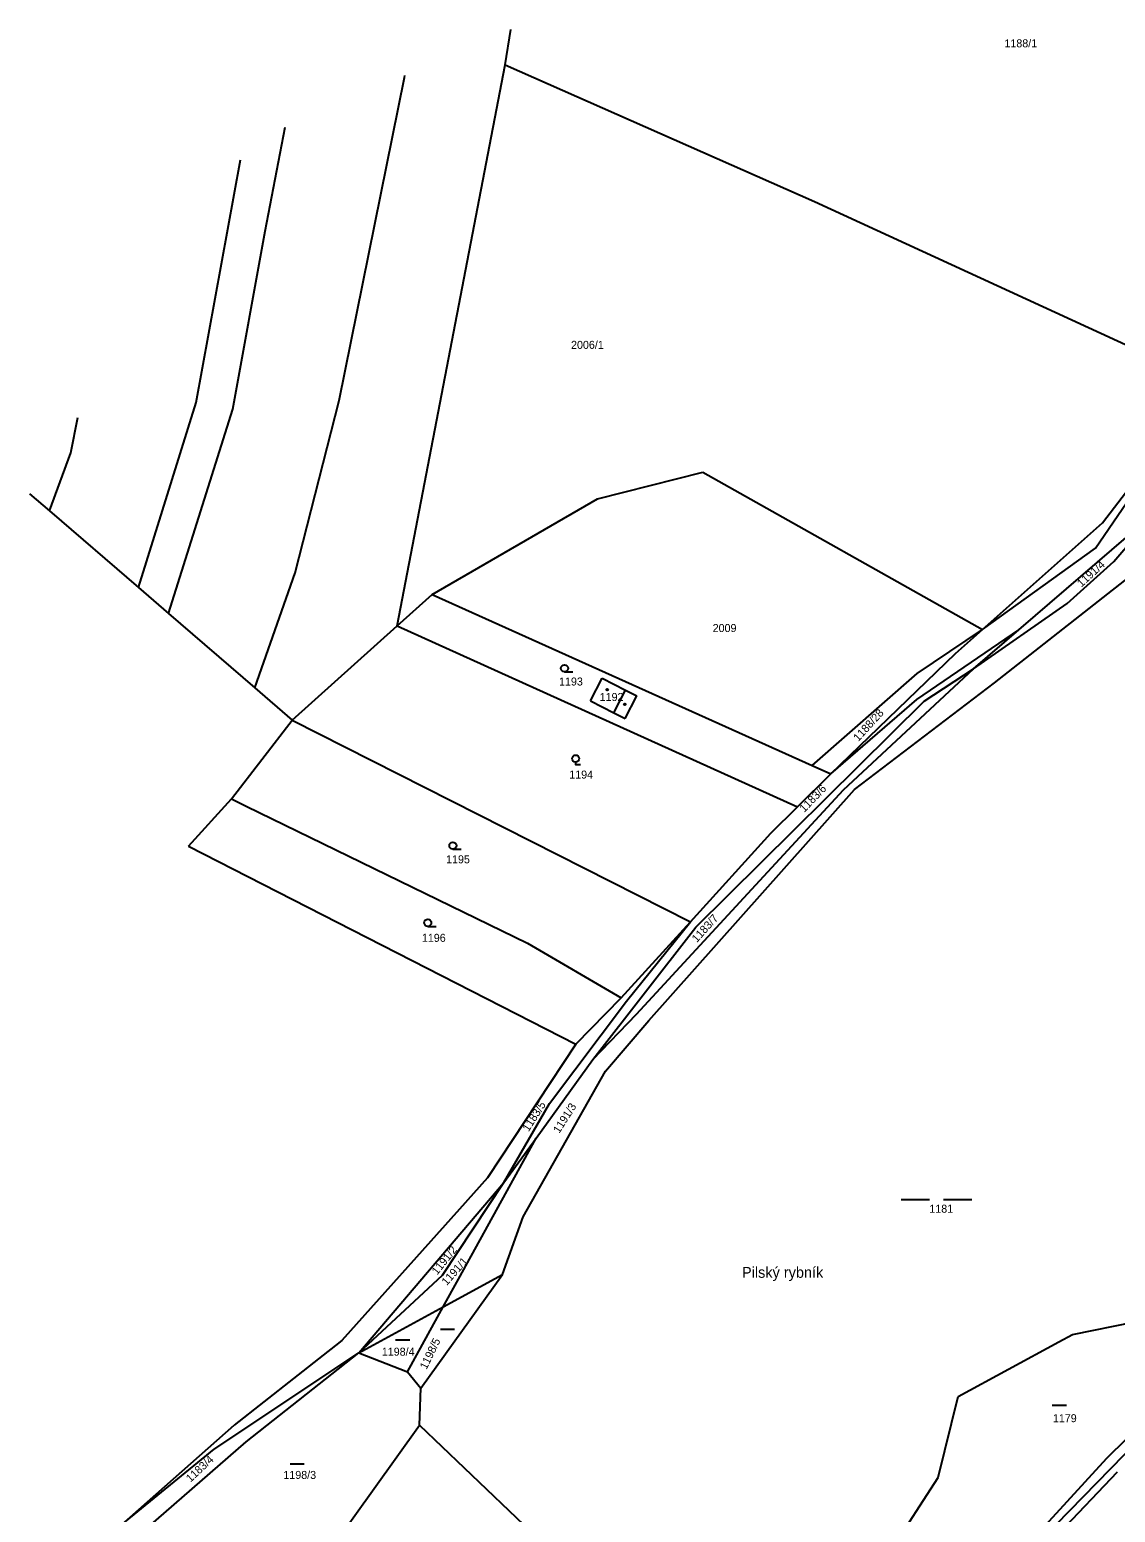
# Model space of a CAD drawing. Extents: x -779596 to -776743, y -1030330 to -1024513.
# Drawn here: x -779073.8 to -778843.2, y -1026621.2 to -1026306.2 of the extents above; entities that cross this region are included whole.
import ezdxf

# ---------------------------------------------------------------- set-up
doc = ezdxf.new("R2010")
doc.units = 0
for name, color, linetype in [('hranice parcel', 7, 'Continuous'), ('hranice vnitřní', 7, 'Continuous'), ('K_Ú_ hranice', 7, 'Continuous'), ('kultura', 7, 'Continuous'), ('názvosloví', 7, 'Continuous'), ('č_pacel stav_', 7, 'Continuous'), ('č_parcel poz_', 7, 'Continuous')]:
    doc.layers.add(name, color=color, linetype=linetype)

msp = doc.modelspace()

# ---------------------------------------------------------------- linework, layer by layer
at = {"layer": 'hranice parcel'}
for points in [[(-778972.83, -1026313.69), (-778971.61, -1026306.218)], [(-779008.12, -1026385.02), (-778994.21, -1026316.35)], [(-778995.81, -1026432.88), (-778972.83, -1026313.69)], [(-778994.21, -1026316.35), (-778994.147, -1026315.958)], [(-778972.83, -1026313.69), (-778907.14, -1026342.73)], [(-779023.82, -1026349), (-779019.562, -1026326.942)], [(-779038.48, -1026385.42), (-779029.052, -1026333.881)], [(-778907.14, -1026342.73), (-778833.06, -1026376.78)], [(-779030.67, -1026386.83), (-779023.82, -1026349)], [(-779050.75, -1026424.73), (-779038.48, -1026385.42)], [(-779017.46, -1026421.61), (-779008.12, -1026385.02)], [(-779065.1, -1026396.14), (-779063.617, -1026388.624)], [(-779044.33, -1026430.27), (-779030.67, -1026386.83)], [(-778847.47, -1026416.37), (-778832.34, -1026394.24)], [(-779069.65, -1026408.42), (-779065.1, -1026396.14)], [(-778953.2, -1026405.89), (-778930.86, -1026400.23)], [(-778930.86, -1026400.23), (-778871.46, -1026433.68)], [(-778845.95, -1026410.96), (-778837.61, -1026400.1)], [(-778843.6, -1026419.19), (-778831.03, -1026404.62)], [(-778988.38, -1026426.18), (-778953.2, -1026405.89)], [(-778871.46, -1026433.68), (-778845.95, -1026410.96)], [(-778868.89, -1026444.97), (-778827.72, -1026412.6)], [(-778863.74, -1026433.75), (-778840.45, -1026413.68)], [(-778871.46, -1026433.68), (-778847.47, -1026416.37)], [(-778853.49, -1026428.15), (-778843.6, -1026419.19)], [(-779026.01, -1026446.07), (-779017.46, -1026421.61)], [(-778995.81, -1026432.88), (-778988.38, -1026426.18)], [(-778988.38, -1026426.18), (-778907.67, -1026462.52)], [(-778873.35, -1026442.03), (-778853.49, -1026428.15)], [(-779018.05, -1026452.93), (-778995.81, -1026432.88)], [(-778995.81, -1026432.88), (-778910.72, -1026471.32)], [(-778885.39, -1026448.53), (-778863.74, -1026433.75)], [(-778885.31, -1026443), (-778871.46, -1026433.68)], [(-778877.17, -1026438.76), (-778871.46, -1026433.68)], [(-778873.35, -1026442.03), (-778863.74, -1026433.75)], [(-778903.69, -1026464.31), (-778877.17, -1026438.76)], [(-778900.95, -1026467.73), (-778873.35, -1026442.03)], [(-778883.88, -1026448.84), (-778873.35, -1026442.03)], [(-778954.71, -1026448.81), (-778952.25, -1026443.98)], [(-778952.25, -1026443.98), (-778947.3, -1026446.51)], [(-778907.67, -1026462.52), (-778885.31, -1026443)], [(-778898.67, -1026467.66), (-778868.89, -1026444.97)], [(-778954.71, -1026448.81), (-778949.77, -1026451.34)], [(-778947.32, -1026452.59), (-778944.85, -1026447.76)], [(-778947.3, -1026446.51), (-778944.85, -1026447.76)], [(-778932.35, -1026496.89), (-778883.88, -1026448.84)], [(-778903.69, -1026464.31), (-778885.39, -1026448.53)], [(-778949.77, -1026451.34), (-778947.32, -1026452.59)], [(-779018.05, -1026452.93), (-778933.5, -1026495.75)], [(-778910.72, -1026471.32), (-778903.69, -1026464.31)], [(-778907.67, -1026462.52), (-778903.69, -1026464.31)], [(-778944.97, -1026515.37), (-778900.95, -1026467.73)], [(-778942.3, -1026516.7), (-778898.67, -1026467.66)], [(-779031, -1026469.6), (-779027.86, -1026471.21)], [(-779027.86, -1026471.21), (-778968.08, -1026500.3)], [(-778916.41, -1026476.95), (-778910.72, -1026471.32)], [(-778933.5, -1026495.75), (-778916.41, -1026476.95)], [(-778948.19, -1026511.91), (-778933.5, -1026495.75)], [(-778947.08, -1026512.58), (-778933.5, -1026495.75)], [(-778954.19, -1026525.03), (-778932.35, -1026496.89)], [(-778968.08, -1026500.3), (-778948.19, -1026511.91)], [(-778963.46, -1026534.31), (-778947.08, -1026512.58)], [(-778957.81, -1026521.72), (-778948.19, -1026511.91)], [(-778954.19, -1026525.03), (-778944.97, -1026515.37)], [(-778951.52, -1026527.48), (-778942.3, -1026516.7)], [(-778969, -1026558.45), (-778951.52, -1026527.48)], [(-778966.29, -1026541.74), (-778954.19, -1026525.03)], [(-778973.11, -1026551.15), (-778963.46, -1026534.31)], [(-778982.75, -1026571.63), (-778966.29, -1026541.74)], [(-778973.11, -1026551.15), (-778966.29, -1026541.74)], [(-779003.95, -1026587.29), (-778973.11, -1026551.15)], [(-778986.14, -1026570.79), (-778973.11, -1026551.15)], [(-778973.44, -1026570.7), (-778969, -1026558.45)], [(-779003.95, -1026587.29), (-778986.14, -1026570.79)], [(-778990.76, -1026594.82), (-778973.44, -1026570.7)], [(-778985.98, -1026577.52), (-778973.44, -1026570.7)], [(-778985.98, -1026577.52), (-778982.75, -1026571.63)], [(-779003.95, -1026587.29), (-778985.98, -1026577.52)], [(-778993.56, -1026591.34), (-778985.98, -1026577.52)], [(-778852.35, -1026583.42), (-778839.09, -1026580.71)], [(-778855.25, -1026584.99), (-778852.35, -1026583.42)], [(-779034.67, -1026607.79), (-779003.95, -1026587.29)], [(-779027.82, -1026606.19), (-779003.95, -1026587.29)], [(-779003.95, -1026587.29), (-778993.56, -1026591.34)], [(-778876.63, -1026596.59), (-778855.25, -1026584.99)], [(-778993.56, -1026591.34), (-778990.76, -1026594.82)], [(-778991.06, -1026602.69), (-778990.76, -1026594.82)], [(-778880.9, -1026613.8), (-778876.63, -1026596.59)], [(-778855.83, -1026623.8), (-778826.94, -1026594.17)], [(-779009.93, -1026629.06), (-778991.06, -1026602.69)], [(-779050.77, -1026626.16), (-779027.82, -1026606.19)], [(-779054.35, -1026623.86), (-779034.67, -1026607.79)], [(-778842.89, -1026612.63), (-778855.24, -1026625.68)], [(-778890.83, -1026629.22), (-778880.9, -1026613.8)]]:
    msp.add_lwpolyline(points, dxfattribs=at)
at = {"layer": 'hranice vnitřní'}
for points in [[(-778949.77, -1026451.34), (-778947.3, -1026446.51)], [(-778991.06, -1026602.69), (-778967.34, -1026625.32)]]:
    msp.add_lwpolyline(points, dxfattribs=at)
at = {"layer": 'K_Ú_ hranice'}
for points in [[(-779073.836, -1026404.809), (-779069.65, -1026408.42)], [(-779069.65, -1026408.42), (-779050.75, -1026424.73)], [(-779050.75, -1026424.73), (-779044.33, -1026430.27)], [(-779044.33, -1026430.27), (-779026.01, -1026446.07)], [(-779026.01, -1026446.07), (-779018.05, -1026452.93)], [(-779031, -1026469.6), (-779018.05, -1026452.93)], [(-779040.12, -1026479.7), (-779031, -1026469.6)], [(-779040.12, -1026479.7), (-778957.81, -1026521.72)], [(-778957.81, -1026521.72), (-778965.98, -1026534.09)], [(-778965.98, -1026534.09), (-778976.59, -1026550.16)], [(-778976.59, -1026550.16), (-778982.57, -1026556.82)], [(-778982.57, -1026556.82), (-779007.54, -1026584.67)], [(-779008.9, -1026585.74), (-779011.53, -1026587.81)], [(-779007.54, -1026584.67), (-779008.9, -1026585.74)], [(-779011.53, -1026587.81), (-779030.43, -1026602.69)], [(-778845.03, -1026609.69), (-778828.29, -1026593.17)], [(-779054.35, -1026623.86), (-779030.43, -1026602.69)], [(-778858.07, -1026623.95), (-778845.03, -1026609.69)]]:
    msp.add_lwpolyline(points, dxfattribs=at)
at = {"layer": 'kultura'}
for points in [[(-778960.24, -1026442.64), (-778958.49, -1026442.64)], [(-778957.88, -1026461.82), (-778957.88, -1026462.32), (-778956.857, -1026462.32)], [(-778983.94, -1026480.32), (-778982.19, -1026480.32)], [(-778989.28, -1026496.71), (-778987.53, -1026496.71)], [(-778888.71, -1026554.71), (-778882.71, -1026554.71)], [(-778879.71, -1026554.71), (-778873.71, -1026554.71)], [(-778986.6, -1026582.31), (-778983.6, -1026582.31)], [(-778996.1, -1026584.56), (-778993.1, -1026584.56)], [(-778856.65, -1026598.45), (-778853.65, -1026598.45)], [(-779018.51, -1026610.89), (-779015.51, -1026610.89)]]:
    msp.add_lwpolyline(points, dxfattribs=at)
for centre, radius in [((-778960.24, -1026441.89), 0.75), ((-778951.17, -1026446.43), 0.175), ((-778947.44, -1026449.53), 0.175), ((-778957.88, -1026461.07), 0.75), ((-778983.94, -1026479.57), 0.75), ((-778989.28, -1026495.96), 0.75)]:
    msp.add_circle(centre, radius, dxfattribs=at)

# ---------------------------------------------------------------- texts
at = {"layer": 'názvosloví'}
msp.add_text('Pilský rybník', height=2.29999, dxfattribs=at).set_placement((-778922.54, -1026571.37))
at = {"layer": 'č_pacel stav_'}
msp.add_text('1192', height=1.7, dxfattribs=at).set_placement((-778952.77, -1026448.84))
at = {"layer": 'č_parcel poz_'}
for s, p in [('1188/1', (-778866.8, -1026309.97)), ('2006/1', (-778958.85, -1026374.03)), ('2009', (-778928.77, -1026434.19)), ('1193', (-778961.4, -1026445.55)), ('1194', (-778959.23, -1026465.32)), ('1195', (-778985.39, -1026483.32)), ('1196', (-778990.53, -1026500)), ('1181', (-778882.75, -1026557.55)), ('1198/4', (-778999.04, -1026587.92)), ('1179', (-778856.51, -1026602.05)), ('1198/3', (-779019.95, -1026614.1))]:
    msp.add_text(s, height=1.7, dxfattribs=at).set_placement(p)
for s, rotation, p in [('1191/4', 42.30034, (-778850.447, -1026424.758)), ('1188/28', 47.70038, (-778897.833, -1026457.558)), ('1183/6', 46.10037, (-778909.295, -1026472.608)), ('1183/7', 47.60038, (-778932.132, -1026500.258)), ('1183/5', 57.40046, (-778967.87, -1026540.444)), ('1191/3', 57.50046, (-778961.361, -1026540.814)), ('1191/2', 51.10041, (-778987.29, -1026570.879)), ('1191/1', 48.30038, (-778985.256, -1026573.138)), ('1198/5', 64.20051, (-778989.543, -1026590.973)), ('1183/4', 43.00034, (-779039.691, -1026614.918))]:
    msp.add_text(s, height=1.7, rotation=rotation, dxfattribs=at).set_placement(p)

doc.saveas('drawing.dxf')
